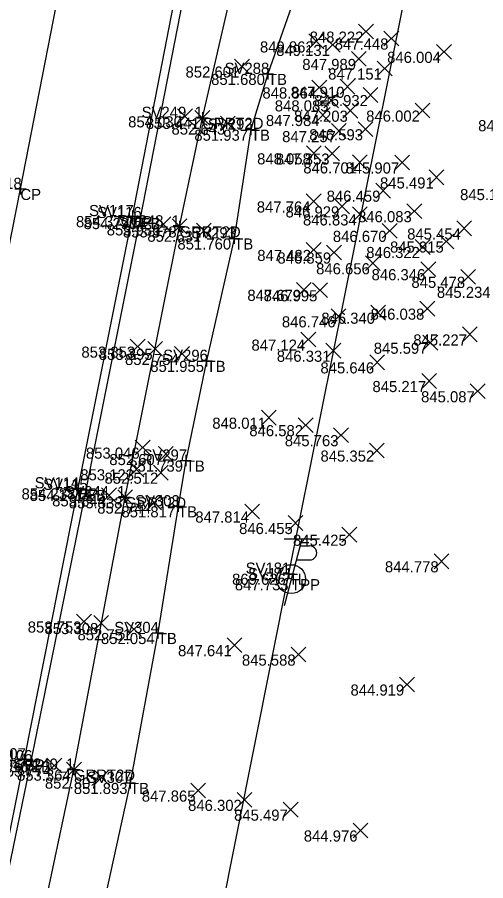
# Model space of a CAD drawing. Extents: x 2228183 to 2230895, y 679226 to 682223.
# Drawn here: x 2228341.1 to 2228383.3, y 680675.1 to 680752.8 of the extents above; entities that cross this region are included whole.
import ezdxf

# ---------------------------------------------------------------- set-up
doc = ezdxf.new("R2010")
doc.units = 0
for name, color, linetype in [('PV_X_COP', 7, 'Continuous'), ('PV_X_EOP', 7, 'Continuous'), ('PV_X_Shoulder_Aggregate', 7, 'Continuous'), ('RD_X_GR_Rt', 7, 'Continuous'), ('SC_Scratch1', 7, 'Continuous'), ('SV_P_Control_Cells_Set', 7, 'Continuous'), ('SV_X_Random_Point', 7, 'Continuous'), ('SV_X_Shot_Marker', 7, 'Continuous'), ('SV_X_Text_Comment', 7, 'Continuous'), ('SV_X_Top_of_Bank', 7, 'Continuous'), ('UT_X_Misc_Cells', 7, 'Continuous'), ('UT_X_Telecom', 7, 'Continuous')]:
    doc.layers.add(name, color=color, linetype=linetype)

msp = doc.modelspace()

# ---------------------------------------------------------------- linework, layer by layer
at = {"layer": 'PV_X_COP'}
msp.add_lwpolyline([(2228326.722, 680663.726), (2228331.754, 680688.345), (2228336.524, 680712.498), (2228341.43, 680737.322), (2228346.158, 680761.464), (2228351.192, 680786.345), (2228355.877, 680809.999), (2228360.846, 680834.68), (2228365.727, 680859.369), (2228370.534, 680883.512), (2228375.578, 680908.155), (2228380.641, 680932.739), (2228385.533, 680957.104), (2228390.417, 680981.565)], dxfattribs=at)
at = {"layer": 'PV_X_EOP'}
msp.add_lwpolyline([(2228336.903, 680661.667), (2228341.796, 680685.984), (2228346.631, 680710.376), (2228351.501, 680734.874), (2228356.245, 680759.284), (2228361.077, 680783.608), (2228365.966, 680808.133), (2228370.927, 680832.455), (2228375.827, 680856.961), (2228380.73, 680881.352), (2228385.664, 680905.987), (2228390.725, 680930.452), (2228395.696, 680954.82), (2228400.463, 680979.305)], dxfattribs=at)
at = {"layer": 'PV_X_Shoulder_Aggregate'}
msp.add_lwpolyline([(2228337.368, 680661.526), (2228342.398, 680685.817), (2228347.341, 680710.233), (2228352.226, 680734.701), (2228356.994, 680759.156), (2228361.948, 680783.457), (2228366.728, 680807.919), (2228371.672, 680832.299), (2228376.565, 680856.801), (2228381.526, 680881.171), (2228386.516, 680905.781), (2228391.544, 680930.308), (2228396.514, 680954.638), (2228401.402, 680979.089)], dxfattribs=at)
at = {"layer": 'RD_X_GR_Rt'}
msp.add_lwpolyline([(2228290.359, 680391.22), (2228294.274, 680415.932), (2228298.414, 680440.801), (2228302.718, 680465.177), (2228307.188, 680489.321), (2228312.206, 680513.859), (2228316.706, 680538.587), (2228321.519, 680562.878), (2228326.574, 680587.113), (2228331.32, 680611.864), (2228336.079, 680636.156), (2228341.093, 680660.882), (2228346.244, 680685.06), (2228350.849, 680709.572), (2228355.751, 680733.95), (2228357.804, 680743.718), (2228360.585, 680755.706), (2228364.08, 680768.892), (2228368.125, 680781.145)], dxfattribs=at)
at = {"layer": 'SV_X_Random_Point'}
for p, q in [((2228371.866, 680750.814), (2228373.2, 680752.149)), ((2228371.866, 680752.149), (2228373.2, 680750.814)), ((2228367.391, 680749.931), (2228368.725, 680751.266)), ((2228367.391, 680751.266), (2228368.725, 680749.931)), ((2228368.86, 680749.618), (2228370.194, 680750.953)), ((2228368.86, 680750.953), (2228370.194, 680749.618)), ((2228374.146, 680750.192), (2228375.48, 680751.527)), ((2228374.146, 680751.527), (2228375.48, 680750.192)), ((2228378.886, 680748.992), (2228380.22, 680750.327)), ((2228378.886, 680750.327), (2228380.22, 680748.992)), ((2228371.211, 680748.355), (2228372.545, 680749.69)), ((2228371.211, 680749.69), (2228372.545, 680748.355)), ((2228360.702, 680747.673), (2228362.036, 680749.008)), ((2228360.702, 680749.008), (2228362.036, 680747.673)), ((2228373.536, 680747.493), (2228374.87, 680748.828)), ((2228373.536, 680748.828), (2228374.87, 680747.493)), ((2228367.662, 680745.785), (2228368.996, 680747.12)), ((2228367.662, 680747.12), (2228368.996, 680745.785)), ((2228370.204, 680745.849), (2228371.538, 680747.184)), ((2228370.204, 680747.184), (2228371.538, 680745.849)), ((2228372.27, 680745.101), (2228373.604, 680746.436)), ((2228372.27, 680746.436), (2228373.604, 680745.101)), ((2228368.722, 680744.625), (2228370.056, 680745.96)), ((2228368.722, 680745.96), (2228370.056, 680744.625)), ((2228367.972, 680743.311), (2228369.306, 680744.646)), ((2228367.972, 680744.646), (2228369.306, 680743.311)), ((2228370.454, 680743.697), (2228371.788, 680745.032)), ((2228370.454, 680745.032), (2228371.788, 680743.697)), ((2228376.949, 680743.704), (2228378.283, 680745.039)), ((2228376.949, 680745.039), (2228378.283, 680743.704)), ((2228355.571, 680743.189), (2228356.905, 680744.524)), ((2228355.571, 680744.524), (2228356.905, 680743.189)), ((2228357.137, 680743.051), (2228358.471, 680744.386)), ((2228357.137, 680744.386), (2228358.471, 680743.051)), ((2228359.422, 680742.536), (2228360.756, 680743.871)), ((2228359.422, 680743.871), (2228360.756, 680742.536)), ((2228369.411, 680741.86), (2228370.745, 680743.195)), ((2228369.411, 680743.195), (2228370.745, 680741.86)), ((2228371.819, 680742.026), (2228373.153, 680743.361)), ((2228371.819, 680743.361), (2228373.153, 680742.026)), ((2228367.163, 680739.86), (2228368.497, 680741.195)), ((2228367.163, 680741.195), (2228368.497, 680739.86)), ((2228368.81, 680739.837), (2228370.144, 680741.172)), ((2228368.81, 680741.172), (2228370.144, 680739.837)), ((2228371.301, 680739.045), (2228372.635, 680740.38)), ((2228371.301, 680740.38), (2228372.635, 680739.045)), ((2228375.109, 680739.035), (2228376.443, 680740.37)), ((2228375.109, 680740.37), (2228376.443, 680739.035)), ((2228378.205, 680737.69), (2228379.539, 680739.025)), ((2228378.205, 680739.025), (2228379.539, 680737.69)), ((2228373.408, 680736.499), (2228374.742, 680737.834)), ((2228373.408, 680737.834), (2228374.742, 680736.499)), ((2228367.154, 680735.53), (2228368.488, 680736.865)), ((2228367.154, 680736.865), (2228368.488, 680735.53)), ((2228369.705, 680735.087), (2228371.039, 680736.422)), ((2228369.705, 680736.422), (2228371.039, 680735.087)), ((2228371.313, 680734.363), (2228372.647, 680735.698)), ((2228371.313, 680735.698), (2228372.647, 680734.363)), ((2228376.211, 680734.655), (2228377.545, 680735.99)), ((2228376.211, 680735.99), (2228377.545, 680734.655)), ((2228353.632, 680733.466), (2228354.966, 680734.801)), ((2228353.632, 680734.801), (2228354.966, 680733.466)), ((2228355.084, 680733.283), (2228356.418, 680734.618)), ((2228355.084, 680734.618), (2228356.418, 680733.283)), ((2228357.266, 680732.895), (2228358.6, 680734.23)), ((2228357.266, 680734.23), (2228358.6, 680732.895)), ((2228373.992, 680732.881), (2228375.326, 680734.216)), ((2228373.992, 680734.216), (2228375.326, 680732.881)), ((2228380.688, 680733.099), (2228382.022, 680734.434)), ((2228380.688, 680734.434), (2228382.022, 680733.099)), ((2228379.095, 680731.922), (2228380.429, 680733.257)), ((2228379.095, 680733.257), (2228380.429, 680731.922)), ((2228367.148, 680731.165), (2228368.482, 680732.5)), ((2228367.148, 680732.5), (2228368.482, 680731.165)), ((2228368.975, 680730.934), (2228370.309, 680732.269)), ((2228368.975, 680732.269), (2228370.309, 680730.934)), ((2228376.955, 680731.431), (2228378.289, 680732.766)), ((2228376.955, 680732.766), (2228378.289, 680731.431)), ((2228372.477, 680729.966), (2228373.811, 680731.301)), ((2228372.477, 680731.301), (2228373.811, 680729.966)), ((2228377.467, 680729.433), (2228378.801, 680730.768)), ((2228377.467, 680730.768), (2228378.801, 680729.433)), ((2228381.048, 680728.744), (2228382.382, 680730.079)), ((2228381.048, 680730.079), (2228382.382, 680728.744)), ((2228366.27, 680727.577), (2228367.604, 680728.912)), ((2228366.27, 680728.912), (2228367.604, 680727.577)), ((2228367.718, 680727.534), (2228369.052, 680728.869)), ((2228367.718, 680728.869), (2228369.052, 680727.534)), ((2228372.951, 680725.516), (2228374.285, 680726.851)), ((2228372.951, 680726.851), (2228374.285, 680725.516)), ((2228377.377, 680725.88), (2228378.711, 680727.215)), ((2228377.377, 680727.215), (2228378.711, 680725.88)), ((2228369.394, 680725.192), (2228370.728, 680726.527)), ((2228369.394, 680726.527), (2228370.728, 680725.192)), ((2228366.677, 680723.094), (2228368.011, 680724.429)), ((2228366.677, 680724.429), (2228368.011, 680723.094)), ((2228381.212, 680723.558), (2228382.546, 680724.893)), ((2228381.212, 680724.893), (2228382.546, 680723.558)), ((2228351.313, 680722.463), (2228352.647, 680723.798)), ((2228351.313, 680723.798), (2228352.647, 680722.463)), ((2228352.892, 680722.262), (2228354.226, 680723.597)), ((2228352.892, 680723.597), (2228354.226, 680722.262)), ((2228377.655, 680722.814), (2228378.989, 680724.149)), ((2228377.655, 680724.149), (2228378.989, 680722.814)), ((2228355.297, 680721.805), (2228356.631, 680723.14)), ((2228355.297, 680723.14), (2228356.631, 680721.805)), ((2228368.915, 680722.093), (2228370.249, 680723.428)), ((2228368.915, 680723.428), (2228370.249, 680722.093)), ((2228372.864, 680721.048), (2228374.198, 680722.383)), ((2228372.864, 680722.383), (2228374.198, 680721.048)), ((2228377.539, 680719.367), (2228378.873, 680720.702)), ((2228377.539, 680720.702), (2228378.873, 680719.367)), ((2228381.912, 680718.446), (2228383.246, 680719.781)), ((2228381.912, 680719.781), (2228383.246, 680718.446)), ((2228363.111, 680716.067), (2228364.445, 680717.402)), ((2228363.111, 680717.402), (2228364.445, 680716.067)), ((2228366.434, 680715.397), (2228367.768, 680716.732)), ((2228366.434, 680716.732), (2228367.768, 680715.397)), ((2228369.615, 680714.495), (2228370.949, 680715.83)), ((2228369.615, 680715.83), (2228370.949, 680714.495)), ((2228351.759, 680713.374), (2228353.093, 680714.709)), ((2228351.759, 680714.709), (2228353.093, 680713.374)), ((2228372.839, 680713.109), (2228374.173, 680714.444)), ((2228372.839, 680714.444), (2228374.173, 680713.109)), ((2228353.855, 680712.796), (2228355.189, 680714.131)), ((2228353.855, 680714.131), (2228355.189, 680712.796)), ((2228351.214, 680711.422), (2228352.548, 680712.757)), ((2228351.214, 680712.757), (2228352.548, 680711.422)), ((2228353.403, 680711.119), (2228354.737, 680712.454)), ((2228353.403, 680712.454), (2228354.737, 680711.119)), ((2228348.739, 680709.08), (2228350.073, 680710.415)), ((2228348.739, 680710.415), (2228350.073, 680709.08)), ((2228350.182, 680708.905), (2228351.516, 680710.24)), ((2228350.182, 680710.24), (2228351.516, 680708.905)), ((2228352.797, 680708.431), (2228354.131, 680709.766)), ((2228352.797, 680709.766), (2228354.131, 680708.431)), ((2228361.619, 680707.622), (2228362.953, 680708.957)), ((2228361.619, 680708.957), (2228362.953, 680707.622)), ((2228365.509, 680706.59), (2228366.843, 680707.925)), ((2228365.509, 680707.925), (2228366.843, 680706.59)), ((2228370.362, 680705.535), (2228371.696, 680706.87)), ((2228370.362, 680706.87), (2228371.696, 680705.535)), ((2228378.662, 680703.143), (2228379.996, 680704.478)), ((2228378.662, 680704.478), (2228379.996, 680703.143)), ((2228346.484, 680697.722), (2228347.818, 680699.057)), ((2228346.484, 680699.057), (2228347.818, 680697.722)), ((2228348.031, 680697.585), (2228349.365, 680698.92)), ((2228348.031, 680698.92), (2228349.365, 680697.585)), ((2228350.982, 680697.029), (2228352.316, 680698.364)), ((2228350.982, 680698.364), (2228352.316, 680697.029)), ((2228360.028, 680695.597), (2228361.362, 680696.932)), ((2228360.028, 680696.932), (2228361.362, 680695.597)), ((2228365.794, 680694.746), (2228367.128, 680696.081)), ((2228365.794, 680696.081), (2228367.128, 680694.746)), ((2228375.551, 680692.052), (2228376.885, 680693.387)), ((2228375.551, 680693.387), (2228376.885, 680692.052)), ((2228343.816, 680684.762), (2228345.15, 680686.097)), ((2228343.816, 680686.097), (2228345.15, 680684.762)), ((2228345.577, 680684.393), (2228346.911, 680685.728)), ((2228345.577, 680685.728), (2228346.911, 680684.393)), ((2228348.062, 680683.674), (2228349.396, 680685.009)), ((2228348.062, 680685.009), (2228349.396, 680683.674)), ((2228356.753, 680682.507), (2228358.087, 680683.842)), ((2228356.753, 680683.842), (2228358.087, 680682.507)), ((2228360.923, 680681.675), (2228362.257, 680683.01)), ((2228360.923, 680683.01), (2228362.257, 680681.675)), ((2228365.086, 680680.792), (2228366.42, 680682.127)), ((2228365.086, 680682.127), (2228366.42, 680680.792)), ((2228371.368, 680678.916), (2228372.702, 680680.251)), ((2228371.368, 680680.251), (2228372.702, 680678.916))]:
    msp.add_line(p, q, dxfattribs=at)
at = {"layer": 'SV_X_Shot_Marker'}
for p, q in [((2228363.206, 680747.674), (2228364.206, 680747.674)), ((2228363.706, 680748.174), (2228363.706, 680747.174)), ((2228363.706, 680747.674), (2228363.706, 680747.674)), ((2228357.804, 680744.218), (2228357.804, 680743.218)), ((2228357.304, 680743.718), (2228358.304, 680743.718)), ((2228357.804, 680743.718), (2228357.804, 680743.718)), ((2228362.176, 680743.155), (2228362.176, 680742.155)), ((2228361.676, 680742.655), (2228362.676, 680742.655)), ((2228362.176, 680742.655), (2228362.176, 680742.655)), ((2228341.43, 680737.822), (2228341.43, 680736.822)), ((2228340.93, 680737.322), (2228341.93, 680737.322)), ((2228341.43, 680737.322), (2228341.43, 680737.322)), ((2228351.501, 680735.374), (2228351.501, 680734.374)), ((2228351.001, 680734.874), (2228352.001, 680734.874)), ((2228351.501, 680734.874), (2228351.501, 680734.874)), ((2228351.726, 680734.701), (2228352.726, 680734.701)), ((2228352.226, 680735.201), (2228352.226, 680734.201)), ((2228352.226, 680734.701), (2228352.226, 680734.701)), ((2228355.751, 680734.45), (2228355.751, 680733.45)), ((2228355.251, 680733.95), (2228356.251, 680733.95)), ((2228355.751, 680733.95), (2228355.751, 680733.95)), ((2228360.671, 680733.366), (2228360.671, 680732.366)), ((2228360.171, 680732.866), (2228361.171, 680732.866)), ((2228360.671, 680732.866), (2228360.671, 680732.866)), ((2228358.186, 680722.35), (2228358.186, 680721.35)), ((2228357.686, 680721.85), (2228358.686, 680721.85)), ((2228358.186, 680721.85), (2228358.186, 680721.85)), ((2228355.809, 680712.874), (2228356.809, 680712.874)), ((2228356.309, 680713.374), (2228356.309, 680712.374)), ((2228356.309, 680712.874), (2228356.309, 680712.874)), ((2228346.131, 680710.376), (2228347.131, 680710.376)), ((2228346.631, 680710.876), (2228346.631, 680709.876)), ((2228346.631, 680710.376), (2228346.631, 680710.376)), ((2228347.341, 680710.733), (2228347.341, 680709.733)), ((2228346.841, 680710.233), (2228347.841, 680710.233)), ((2228347.341, 680710.233), (2228347.341, 680710.233)), ((2228350.849, 680710.072), (2228350.849, 680709.072)), ((2228350.349, 680709.572), (2228351.349, 680709.572)), ((2228350.849, 680709.572), (2228350.849, 680709.572)), ((2228355.617, 680709.258), (2228355.617, 680708.258)), ((2228355.117, 680708.758), (2228356.117, 680708.758)), ((2228355.617, 680708.758), (2228355.617, 680708.758)), ((2228365.08, 680702.692), (2228366.08, 680702.692)), ((2228365.58, 680703.192), (2228365.58, 680702.192)), ((2228365.58, 680702.692), (2228365.58, 680702.692)), ((2228353.296, 680697.357), (2228354.296, 680697.357)), ((2228353.796, 680697.857), (2228353.796, 680696.857)), ((2228353.796, 680697.357), (2228353.796, 680697.357)), ((2228341.796, 680686.484), (2228341.796, 680685.484)), ((2228342.398, 680686.317), (2228342.398, 680685.317)), ((2228341.296, 680685.984), (2228342.296, 680685.984)), ((2228341.796, 680685.984), (2228341.796, 680685.984)), ((2228341.898, 680685.817), (2228342.898, 680685.817)), ((2228342.398, 680685.817), (2228342.398, 680685.817)), ((2228346.244, 680685.56), (2228346.244, 680684.56)), ((2228345.744, 680685.06), (2228346.744, 680685.06)), ((2228346.244, 680685.06), (2228346.244, 680685.06)), ((2228351.296, 680684.364), (2228351.296, 680683.364)), ((2228350.796, 680683.864), (2228351.796, 680683.864)), ((2228351.296, 680683.864), (2228351.296, 680683.864))]:
    msp.add_line(p, q, dxfattribs=at)
at = {"layer": 'SV_X_Top_of_Bank'}
msp.add_lwpolyline([(2228370.958, 680781.582), (2228370.237, 680778.57), (2228369.922, 680776.491), (2228368.412, 680770.057), (2228367.751, 680767.932), (2228368.005, 680760.861), (2228366.779, 680756.485), (2228363.706, 680747.674), (2228362.176, 680742.655), (2228360.671, 680732.866), (2228358.186, 680721.85), (2228356.309, 680712.874), (2228355.617, 680708.758), (2228353.796, 680697.357), (2228351.296, 680683.864), (2228348.585, 680671.422)], dxfattribs=at)
at = {"layer": 'UT_X_Misc_Cells'}
for p, q in [((2228366.755, 680705.8), (2228365.149, 680699.8)), ((2228368.355, 680705.8), (2228365.155, 680705.8)), ((2228366.595, 680705.2), (2228367.445, 680705.2)), ((2228366.254, 680703.925), (2228367.445, 680703.925))]:
    msp.add_line(p, q, dxfattribs=at)
msp.add_circle((2228365.792, 680702.2), 1.3, dxfattribs=at)
msp.add_arc((2228367.458, 680704.563), 0.638, 268.8767, 91.1233, dxfattribs=at)
at = {"layer": 'UT_X_Telecom'}
msp.add_lwpolyline([(2228306.801, 680400.49), (2228337.511, 680559.672), (2228349.317, 680620.055), (2228359.383, 680671.523), (2228365.58, 680702.692), (2228381.421, 680781.425)], dxfattribs=at)

# ---------------------------------------------------------------- texts
at = {"layer": 'SC_Scratch1'}
for s, p in [('848.222', (2228367.46, 680750.481)), ('847.448', (2228369.713, 680749.859)), ('849.862', (2228362.985, 680749.598)), ('849.131', (2228364.445, 680749.285)), ('846.004', (2228374.431, 680748.659)), ('847.989', (2228366.794, 680748.022)), ('852.601', (2228356.287, 680747.34)), ('851.680', (2228358.592, 680746.674)), ('847.151', (2228369.121, 680747.16)), ('848.864', (2228363.207, 680745.452)), ('847.910', (2228365.757, 680745.516)), ('846.932', (2228367.864, 680744.768)), ('848.085', (2228364.319, 680744.292)), ('854.030', (2228351.124, 680742.856)), ('847.984', (2228363.517, 680742.978)), ('847.203', (2228366.057, 680743.364)), ('846.002', (2228372.543, 680743.371)), ('853.441', (2228352.722, 680742.718)), ('853.441', (2228352.722, 680742.718)), ('852.643', (2228355.025, 680742.203)), ('845.172', (2228382.621, 680742.511)), ('851.937', (2228357.08, 680741.655)), ('847.257', (2228364.982, 680741.527)), ('846.593', (2228367.422, 680741.693)), ('848.058', (2228362.73, 680739.527)), ('847.353', (2228364.413, 680739.504)), ('846.701', (2228366.886, 680738.712)), ('845.907', (2228370.68, 680738.702)), ('845.491', (2228373.79, 680737.357)), ('846.459', (2228368.991, 680736.166)), ('845.113', (2228380.995, 680736.309)), ('847.764', (2228362.699, 680735.197)), ('846.929', (2228365.288, 680734.754)), ('846.083', (2228371.814, 680734.322)), ('854.372', (2228346.428, 680733.874)), ('854.290', (2228347.112, 680733.701)), ('846.834', (2228366.858, 680734.03)), ('853.936', (2228349.195, 680733.133)), ('853.378', (2228350.651, 680732.95)), ('853.378', (2228350.651, 680732.95)), ('845.454', (2228376.233, 680732.766)), ('852.631', (2228352.851, 680732.562)), ('846.670', (2228369.545, 680732.548)), ('851.760', (2228355.557, 680731.866)), ('846.322', (2228372.549, 680731.098)), ('845.915', (2228374.692, 680731.589)), ('847.482', (2228362.742, 680730.832)), ('846.859', (2228364.558, 680730.601)), ('846.656', (2228368.04, 680729.633)), ('846.346', (2228373.03, 680729.1)), ('845.478', (2228376.615, 680728.411)), ('847.679', (2228361.853, 680727.244)), ('845.234', (2228378.905, 680727.516)), ('846.995', (2228363.315, 680727.201)), ('846.340', (2228368.504, 680725.183)), ('846.038', (2228372.944, 680725.547)), ('846.746', (2228364.957, 680724.859)), ('847.124', (2228362.222, 680722.761)), ('845.227', (2228376.783, 680723.225)), ('853.853', (2228346.916, 680722.13)), ('853.395', (2228348.489, 680721.929)), ('845.597', (2228373.226, 680722.481)), ('852.754', (2228350.842, 680721.472)), ('846.331', (2228364.5, 680721.76)), ('851.955', (2228353.116, 680720.85)), ('845.646', (2228368.427, 680720.715)), ('845.217', (2228373.11, 680719.034)), ('845.087', (2228377.483, 680718.113)), ('848.011', (2228358.696, 680715.734)), ('846.582', (2228362.028, 680715.064)), ('845.763', (2228365.218, 680714.162)), ('853.046', (2228347.322, 680713.041)), ('852.607', (2228349.426, 680712.463)), ('845.352', (2228368.433, 680712.776)), ('851.739', (2228351.225, 680711.874)), ('853.123', (2228346.817, 680711.089)), ('852.512', (2228348.997, 680710.786)), ('854.238', (2228341.531, 680709.376)), ('854.171', (2228342.259, 680709.233)), ('853.844', (2228344.284, 680708.747)), ('853.333', (2228345.785, 680708.572)), ('853.333', (2228345.785, 680708.572)), ('852.744', (2228348.342, 680708.098)), ('851.817', (2228350.521, 680707.758)), ('847.814', (2228357.164, 680707.289)), ('846.455', (2228361.106, 680706.257)), ('845.425', (2228365.959, 680705.202)), ('844.778', (2228374.229, 680702.81)), ('869.626', (2228360.476, 680701.692)), ('847.733', (2228360.728, 680701.2)), ('853.753', (2228342.087, 680697.389)), ('853.308', (2228343.598, 680697.252)), ('852.751', (2228346.567, 680696.696)), ('852.054', (2228348.674, 680696.357)), ('847.641', (2228355.613, 680695.264)), ('845.588', (2228361.361, 680694.413)), ('844.919', (2228371.134, 680691.719)), ('854.304', (2228336.674, 680684.984)), ('854.216', (2228337.294, 680684.817)), ('853.774', (2228339.361, 680684.429)), ('853.364', (2228341.122, 680684.06)), ('853.364', (2228341.122, 680684.06)), ('852.807', (2228343.633, 680683.341)), ('851.893', (2228346.232, 680682.864)), ('847.865', (2228352.35, 680682.174)), ('846.302', (2228356.517, 680681.342)), ('845.497', (2228360.657, 680680.459)), ('844.976', (2228366.931, 680678.583))]:
    msp.add_text(s, height=1, dxfattribs=at).set_placement(p)
at = {"layer": 'SV_P_Control_Cells_Set'}
for s, p in [('SV288', (2228359.806, 680747.674)), ('SV249_1', (2228352.339, 680743.718)), ('SV292', (2228358.303, 680742.655)), ('SV118', (2228337.53, 680737.322)), ('SV117', (2228347.605, 680734.874)), ('SV116', (2228348.322, 680734.701)), ('SV248_1', (2228350.286, 680733.95)), ('SV293', (2228356.807, 680732.866)), ('SV296', (2228354.282, 680721.85)), ('SV297', (2228352.413, 680712.874)), ('SV114', (2228342.709, 680710.376)), ('SV115', (2228343.471, 680710.233)), ('SV244_1', (2228345.384, 680709.572)), ('SV303', (2228351.753, 680708.758)), ('SV181', (2228361.698, 680702.692)), ('SV171', (2228361.91, 680702.2)), ('SV304', (2228349.874, 680697.357)), ('SV107', (2228337.9, 680685.984)), ('SV106', (2228338.494, 680685.817)), ('SV240_1', (2228340.779, 680685.06)), ('SV307', (2228347.4, 680683.864))]:
    msp.add_text(s, height=1, dxfattribs=at).set_placement(p)
at = {"layer": 'SV_X_Text_Comment'}
for s, p in [('TB', (2228363.706, 680746.674)), ('GRRT2D', (2228357.804, 680742.718)), ('TB', (2228362.176, 680741.655)), ('CP', (2228341.43, 680736.322)), ('EP', (2228351.501, 680733.874)), ('EB', (2228352.226, 680733.701)), ('GRRT2D', (2228355.751, 680732.95)), ('TB', (2228360.671, 680731.866)), ('TB', (2228358.186, 680720.85)), ('TB', (2228356.309, 680711.874)), ('EP', (2228346.631, 680709.376)), ('EB', (2228347.341, 680709.233)), ('GRRT2D', (2228350.849, 680708.572)), ('TB', (2228355.617, 680707.758)), ('TL', (2228365.58, 680701.692)), ('TPP', (2228365.792, 680701.2)), ('TB', (2228353.796, 680696.357)), ('EP', (2228341.796, 680684.984)), ('EB', (2228342.398, 680684.817)), ('GRRT2D', (2228346.244, 680684.06)), ('TB', (2228351.296, 680682.864))]:
    msp.add_text(s, height=1, dxfattribs=at).set_placement(p)

doc.saveas('drawing.dxf')
